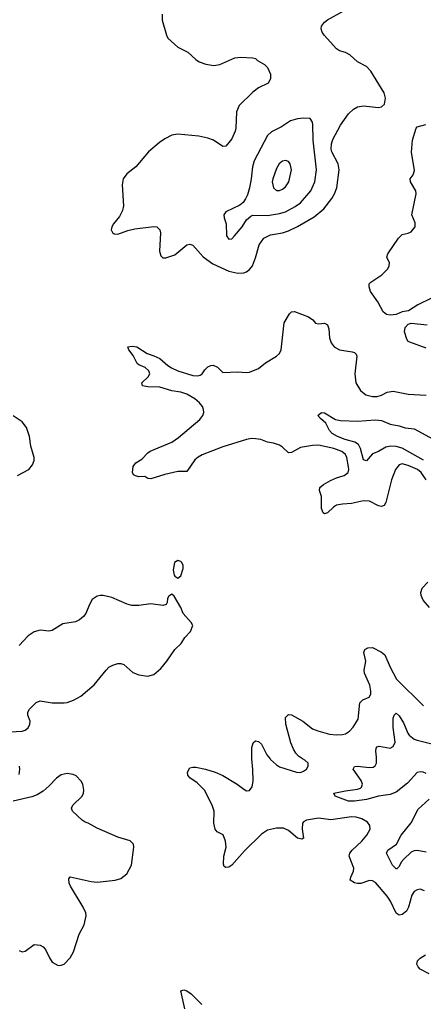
# Model space of a CAD drawing. Header units: inches. Extents: x 1771504 to 1971212, y 471788 to 643615.
# Tile 460 of 587: x 1862713 to 1865411, y 618360 to 624933. Entities that reach past the tile are written whole.
import ezdxf

# ---------------------------------------------------------------- set-up
doc = ezdxf.new("R2010")
doc.units = ezdxf.units.IN
doc.header["$MEASUREMENT"] = 0
doc.layers.add('B8661', color=7, linetype='Continuous')
doc.layers.add('B8662', color=7, linetype='Continuous')

msp = doc.modelspace()

# ---------------------------------------------------------------- linework, layer by layer
at = {"layer": 'B8661', "color": 5}
for points, elevation in [([(1862710, 619894.8), (1862714.7, 619930), (1862711.1, 619950)], 420), ([(1865418, 619118), (1865390, 619128.2), (1865370, 619123.5), (1865350, 619112.6), (1865334, 619090), (1865312.1, 619010), (1865297.4, 618982.6), (1865270, 618959.8), (1865250, 618955.4), (1865230, 618967.8), (1865190.6, 619050), (1865170, 619082.7), (1865090, 619174.5), (1865070, 619184.2), (1865050, 619186), (1864992.9, 619167.1), (1864970, 619166.1), (1864950, 619170.8), (1864922.6, 619190), (1864926, 619210), (1864944.7, 619250), (1864946.6, 619270), (1864915.6, 619350), (1864919.1, 619370), (1864934, 619390), (1865000.5, 619450), (1865033, 619490), (1865055.1, 619530), (1865053.3, 619553.3), (1865036.9, 619576.9), (1864999.5, 619599.5), (1864962, 619610), (1864930, 619611.4), (1864791.4, 619591.4), (1864710, 619602), (1864630, 619589.7), (1864610, 619578.7), (1864603.6, 619570), (1864600.2, 619530), (1864610.4, 619469.6), (1864598, 619462), (1864570, 619469.8), (1864510, 619519.8), (1864476.8, 619536.8), (1864430, 619537.3), (1864370, 619523.2), (1864330, 619495.5), (1864215.2, 619384.8), (1864130, 619289.7), (1864110, 619276.2), (1864090, 619273.2), (1864080.7, 619280.7), (1864075.1, 619295.1), (1864078.3, 619350), (1864092.8, 619410), (1864089.6, 619450), (1864072.4, 619492.4), (1864032.8, 619512.8), (1864019.6, 619530), (1864011.2, 619570), (1864012.1, 619650), (1864000.3, 619690), (1863947.8, 619790), (1863899.4, 619839.4), (1863850, 619873.3), (1863835.8, 619890), (1863833.6, 619910), (1863850, 619938), (1863870, 619943), (1863890, 619943.8), (1863956, 619930), (1864019.1, 619910), (1864070, 619887.3), (1864166, 619830), (1864210, 619796), (1864230, 619786), (1864250, 619787.2), (1864267.4, 619812.6), (1864274, 619850), (1864271.9, 619928.1), (1864264.5, 620000)], 380), ([(1864386.2, 620000), (1864390, 619995.2), (1864430, 619958), (1864450, 619945.7), (1864562, 619910), (1864590, 619908.4), (1864610, 619916.3), (1864630, 619931), (1864640.9, 619950), (1864640.9, 619970), (1864619.3, 619990), (1864603.7, 620000)], 380), ([(1865430, 619900.8), (1865410, 619909.8), (1865390, 619912.8), (1865370, 619907.1), (1865304.1, 619835.9), (1865230, 619776.6), (1865190, 619761.1), (1865110, 619749.5), (1865030, 619728), (1864950, 619715.5), (1864910, 619715.8), (1864821.6, 619750), (1864812.7, 619770), (1864890, 619786.4), (1864970, 619795.6), (1864990, 619803.9), (1864996.8, 619810), (1865003.5, 619830), (1864995, 619855), (1864942.4, 619930), (1864950, 619946.8), (1864969.8, 619950.2), (1865050, 619940.2), (1865075.5, 619944.5), (1865088.3, 619951.7), (1865098, 619970), (1865098.5, 620000)], 360), ([(1862710, 618720.3), (1862730, 618711.8), (1862750, 618714.9), (1862810, 618760.4), (1862850, 618754.4), (1862870, 618743.1), (1862885.3, 618725.3), (1862911.5, 618670), (1862930, 618642), (1862970, 618619.6), (1862990, 618620.9), (1863010, 618628.9), (1863049.6, 618670), (1863073.3, 618710), (1863110.6, 618829.4), (1863144.7, 618890), (1863156.9, 618950), (1863154.3, 618970), (1863137.2, 619010), (1863053, 619150), (1863044.2, 619170), (1863040.9, 619199.1), (1863050, 619210.5), (1863190, 619179.3), (1863230, 619175.6), (1863350.8, 619189.2), (1863390, 619200.3), (1863430, 619230.4), (1863459.3, 619290), (1863475.1, 619410), (1863474, 619430), (1863452.5, 619452.5), (1863370, 619476.8), (1863230, 619535.3), (1863170, 619569.6), (1863150, 619576.3), (1863129.7, 619589.7), (1863067, 619650), (1863060.5, 619670), (1863067.3, 619690), (1863129.6, 619750), (1863139.6, 619770), (1863141.3, 619790), (1863134.7, 619830), (1863125.1, 619850), (1863090, 619884.5), (1863070, 619893.6), (1863030, 619900.5), (1862990, 619891.2), (1862959.5, 619870), (1862910, 619818), (1862870, 619783.5), (1862830, 619759.7), (1862794.6, 619745.4), (1862670, 619716.8)], 420), ([(1865430, 619376.8), (1865370, 619386.4), (1865350, 619384.4), (1865330, 619376), (1865279.8, 619330), (1865262.7, 619310), (1865250, 619279.5), (1865234.3, 619265.7), (1865230, 619264.4), (1865204.4, 619290), (1865165.1, 619370), (1865174.5, 619390), (1865231.6, 619430), (1865262.4, 619490), (1865330, 619572.1), (1865377, 619663), (1865448.7, 619730)], 360), ([(1865450, 618563.4), (1865390, 618594.7), (1865375.2, 618610), (1865368.2, 618628.2), (1865371.3, 618650), (1865390, 618668.7), (1865424.5, 618690)], 380), ([(1863816.7, 618330), (1863789.8, 618450.2), (1863810, 618457.2), (1863830, 618450.1), (1863858.8, 618430), (1863930, 618358.8)], 380)]:
    msp.add_lwpolyline(points, dxfattribs=dict(at, elevation=elevation))
at = {"layer": 'B8662', "color": 5}
for points, elevation in [([(1863664.4, 624970), (1863664.9, 624930), (1863694, 624830), (1863703.8, 624810), (1863770, 624750.3), (1863837.5, 624717.5), (1863890, 624668.4), (1863912.8, 624652.8), (1863956.7, 624636.7), (1864010, 624626.7), (1864050, 624633.1), (1864150, 624679.5), (1864190, 624683.1), (1864270, 624679.1), (1864290, 624673.4), (1864301.7, 624661.7), (1864350, 624634.4), (1864370, 624613.4), (1864390.4, 624570), (1864390, 624538), (1864374, 624510), (1864310, 624478.7), (1864270.4, 624450), (1864178.9, 624361.1), (1864162.3, 624317.7), (1864158.7, 624210), (1864153.7, 624190), (1864130, 624138), (1864090, 624089.3), (1864070, 624086), (1864008.9, 624128.9), (1863970, 624142.4), (1863910, 624155.8), (1863770, 624169.7), (1863730, 624161.4), (1863683, 624137), (1863647.1, 624113), (1863573.8, 624050), (1863490, 623951.5), (1863430, 623903.6), (1863403.7, 623870), (1863397.6, 623830), (1863406.7, 623690), (1863400.7, 623659.3), (1863381.1, 623618.9), (1863339.1, 623570), (1863328, 623550), (1863325.5, 623530), (1863333.2, 623513.2), (1863343.8, 623503.8), (1863370, 623500.5), (1863435.1, 623524.9), (1863483.5, 623536.5), (1863610, 623552), (1863630, 623550.4), (1863650.4, 623530), (1863653.7, 623510), (1863647.2, 623387.2), (1863657.1, 623357.1), (1863670, 623344), (1863690, 623343), (1863750, 623363.8), (1863829.4, 623430), (1863850, 623433.7), (1863870, 623427), (1863939.6, 623350), (1864003.5, 623303.5), (1864110, 623254.4), (1864170, 623241.5), (1864210, 623243.1), (1864230, 623250.3), (1864250, 623265.3), (1864268.2, 623290), (1864290, 623344), (1864314.5, 623430), (1864345.5, 623474.5), (1864390, 623496.8), (1864470, 623509.4), (1864510, 623523.9), (1864570, 623553.1), (1864682.1, 623617.9), (1864746.8, 623670), (1864799.8, 623740.2), (1864816.8, 623770), (1864831.5, 623810), (1864847.7, 623930), (1864841.7, 623970), (1864798.7, 624050), (1864794.3, 624070), (1864796.6, 624103.4), (1864806.9, 624133.1), (1864857.7, 624230), (1864910, 624304.7), (1864943.4, 624336.6), (1864970, 624351.3), (1865010, 624357.6), (1865110, 624346.9), (1865130, 624351.7), (1865150.8, 624370), (1865158.5, 624410), (1865150, 624445.1), (1865060.5, 624590), (1865030, 624621.1), (1864970, 624652.8), (1864918.8, 624698.8), (1864890, 624713.3), (1864850, 624725.4), (1864830, 624738), (1864748.5, 624830), (1864734.7, 624850), (1864728.5, 624871.5), (1864731.1, 624890), (1864750, 624916.5), (1864770, 624932.8), (1864874.5, 624990)], 420), ([(1865465.1, 623074.9), (1865374, 623030), (1865311, 622989), (1865270, 622984), (1865230, 622965.2), (1865190, 622961.2), (1865165.6, 622965.6), (1865142.5, 622982.5), (1865107, 623050), (1865058, 623118), (1865049, 623150), (1865049.3, 623170), (1865058.9, 623181.1), (1865133.2, 623230), (1865172.7, 623270), (1865182.7, 623290), (1865185.2, 623310), (1865167.2, 623347.2), (1865172.3, 623370), (1865244.4, 623475.6), (1865270, 623499.1), (1865310, 623507.7), (1865330, 623517.3), (1865355.1, 623550), (1865357, 623577), (1865334, 623630), (1865362.9, 623770), (1865359.5, 623790), (1865324.5, 623850), (1865323.7, 623870), (1865342.2, 623897.8), (1865352.5, 623927.5), (1865331.2, 624048.8), (1865338.1, 624130), (1865363.1, 624210), (1865370, 624217.4), (1865427.4, 624232.6)], 380), ([(1865430, 621861.8), (1865396.5, 621910), (1865370.8, 621930), (1865310, 621956.2), (1865270, 621967.3), (1865250, 621961.1), (1865223.6, 621930), (1865198.7, 621861.3), (1865160.7, 621710), (1865150, 621689.7), (1865130, 621683.1), (1865110, 621687.2), (1865050, 621719.3), (1865010, 621721.5), (1864930, 621702.5), (1864870, 621699.5), (1864830, 621692.3), (1864810, 621679.8), (1864770, 621641.7), (1864750, 621633.6), (1864740.9, 621640.9), (1864731.1, 621670), (1864730.8, 621750), (1864717.4, 621790), (1864718.7, 621810), (1864742.9, 621830), (1864790, 621856.2), (1864830, 621874.7), (1864880.9, 621890), (1864907.8, 621910), (1864912.5, 621930), (1864910.7, 621949.3), (1864899.8, 622010), (1864891.5, 622031.5), (1864865.7, 622050), (1864813, 622070), (1864710, 622092.3), (1864670, 622090.8), (1864590, 622076.5), (1864530, 622044.1), (1864510, 622042.7), (1864470, 622080.3), (1864450, 622092.9), (1864410, 622107.3), (1864370, 622112.5), (1864325.1, 622130), (1864290, 622136.2), (1864263.3, 622136.7), (1864228.2, 622130), (1864070, 622081.4), (1863932.4, 622027.6), (1863906.2, 622013.8), (1863884.6, 621995.4), (1863830, 621917.6), (1863770, 621916.8), (1863683, 621897), (1863590, 621867.6), (1863568.7, 621870), (1863550, 621884), (1863510, 621882), (1863487.2, 621887.2), (1863474.8, 621894.8), (1863466, 621910), (1863471.8, 621950), (1863490, 621975.5), (1863530, 621998.4), (1863570, 622042.4), (1863586, 622054), (1863730, 622112.9), (1863775.2, 622144.8), (1863916.8, 622263.2), (1863936.9, 622290), (1863943.6, 622310), (1863942.4, 622330), (1863934.2, 622350), (1863915.3, 622375.3), (1863882.7, 622402.7), (1863830, 622434), (1863790, 622446.7), (1863730, 622455.5), (1863650, 622479.9), (1863570, 622481.6), (1863533.2, 622490), (1863529.4, 622510), (1863571.8, 622548.2), (1863583, 622570), (1863576.9, 622590), (1863552.2, 622612.2), (1863508.6, 622628.6), (1863497.4, 622637.4), (1863472.4, 622692.4), (1863442.7, 622730), (1863435.3, 622750), (1863465.3, 622754.7), (1863496.3, 622750), (1863564.2, 622704.2), (1863610.4, 622690), (1863650, 622671.8), (1863703.9, 622623.9), (1863728.3, 622608.3), (1863770, 622590.2), (1863870, 622557.6), (1863904.7, 622555.2), (1863919.8, 622560.2), (1863931.8, 622568.2), (1863950, 622596.4), (1863970, 622615.3), (1863990, 622625.3), (1864006.4, 622626.4), (1864034.1, 622614.1), (1864070, 622578.8), (1864170, 622583), (1864230, 622577.6), (1864250, 622581.3), (1864310, 622604.9), (1864356.9, 622643.1), (1864430, 622686), (1864450, 622704.9), (1864459.7, 622730), (1864480.3, 622910), (1864516, 622970), (1864530, 622984), (1864550, 622985.4), (1864643.1, 622950), (1864671.6, 622930), (1864690, 622907.7), (1864710, 622902.4), (1864750, 622906.8), (1864770, 622896), (1864779.1, 622870), (1864783.8, 622810), (1864795.8, 622775.8), (1864814, 622750), (1864850, 622728.4), (1864934.9, 622714.9), (1864950.5, 622710.5), (1864960.7, 622700.7), (1864967.1, 622687.1), (1864953.4, 622570), (1864959.5, 622510), (1864990, 622458.4), (1865025.5, 622430), (1865070, 622417.7), (1865103.1, 622416.9), (1865130, 622425.7), (1865170, 622447.4), (1865210, 622453.4), (1865310, 622433.4), (1865430, 622427.4)], 380), ([(1865430, 622741), (1865320.4, 622780.4), (1865310, 622785.6), (1865300.3, 622800.3), (1865284.2, 622850), (1865290, 622878), (1865310, 622901), (1865330, 622906.8), (1865436.5, 622896.5)], 380), ([(1865411.9, 621991.9), (1865270, 622073), (1865230, 622084.6), (1865193.4, 622086.6), (1865160.2, 622079.8), (1865110, 622050.9), (1865070, 622034.7), (1865030, 621989.2), (1865010, 621995.1), (1864990.7, 622070.7), (1864976.6, 622096.6), (1864952.2, 622112.2), (1864887.6, 622130), (1864836.3, 622150), (1864800.5, 622170), (1864783, 622190), (1864759.5, 622239.5), (1864722.7, 622270), (1864706, 622290), (1864730, 622310.5), (1864750, 622307.7), (1864824.6, 622264.6), (1864856.7, 622256.7), (1864970, 622253.6), (1865090, 622261.6), (1865130, 622257.8), (1865190, 622234), (1865250, 622223), (1865290, 622209.2), (1865350, 622201.8), (1865500.5, 622120.5)], 360), ([(1862699.3, 621890), (1862775.1, 621930), (1862799.3, 621960.7), (1862809.6, 621990), (1862809.6, 622010), (1862787.1, 622087.1), (1862778.3, 622150), (1862758.9, 622210), (1862728.9, 622248.9), (1862669.1, 622289.1)], 420), ([(1865451.7, 621010), (1865410, 621058.5), (1865396.5, 621090), (1865393.5, 621110), (1865402.6, 621137.4), (1865440.8, 621179.2)], 380), ([(1862650, 620179), (1862730, 620184), (1862750, 620190.3), (1862770, 620206.7), (1862781.7, 620230), (1862783.1, 620250), (1862767.4, 620290), (1862767.2, 620310), (1862779.2, 620330), (1862824.4, 620375.6), (1862850, 620386.3), (1862930, 620373.2), (1863010, 620372.2), (1863030, 620374.7), (1863072, 620390), (1863122.4, 620417.6), (1863210, 620492.2), (1863290, 620591.8), (1863309.9, 620610.1), (1863335.5, 620624.4), (1863370, 620635.8), (1863390, 620636.1), (1863410, 620628), (1863470, 620574.7), (1863510, 620559.7), (1863570, 620551.7), (1863610, 620561.3), (1863657.4, 620602.6), (1863695.6, 620650), (1863749.6, 620730), (1863791.6, 620770), (1863816.2, 620810), (1863854, 620850), (1863869.3, 620890), (1863859.3, 620910), (1863806, 620970), (1863789, 621010), (1863745.6, 621085.6), (1863730, 621099), (1863710, 621084), (1863700.7, 621070), (1863698, 621042), (1863691.3, 621030), (1863670, 621022.9), (1863590, 621033), (1863510, 621021.7), (1863462.2, 621022.2), (1863430.9, 621030.9), (1863330, 621075.1), (1863270, 621089.6), (1863250, 621089.6), (1863230, 621085.6), (1863198, 621062), (1863178.7, 621030), (1863154.4, 620970), (1863140.4, 620950), (1863113.1, 620926.9), (1863085.8, 620914.2), (1863000.8, 620899.2), (1862930, 620854.8), (1862908.1, 620851.9), (1862850, 620857.2), (1862810, 620847.4), (1862770, 620819.8), (1862710, 620756.4)], 420), ([(1864603.7, 620000), (1864577.1, 620017.1), (1864557.7, 620037.7), (1864542.8, 620062.8), (1864525.4, 620105.4), (1864492.2, 620230), (1864490, 620276), (1864510, 620294.9), (1864530, 620292.4), (1864606, 620250), (1864670, 620200.3), (1864705.1, 620185.1), (1864784.6, 620164.6), (1864830, 620158.6), (1864870, 620161.3), (1864890, 620166.7), (1864916.9, 620183.1), (1864942.6, 620210), (1864975.5, 620264.4), (1864986.1, 620373.9), (1865006.2, 620393.8), (1865049.7, 620410.3), (1865058.9, 620430), (1865060.4, 620450), (1865053.4, 620490), (1865017.5, 620570), (1865015.2, 620590), (1865026.9, 620650), (1865013.1, 620710), (1865018.9, 620730), (1865039.6, 620740.4), (1865070, 620741.5), (1865130.2, 620710.2), (1865152.5, 620692.5), (1865188, 620610), (1865232, 620530), (1865411.8, 620351.8)], 380), ([(1865098.5, 620000), (1865098.7, 620010), (1865093.3, 620050), (1865094.7, 620070), (1865101.2, 620078.8), (1865116.3, 620083.7), (1865190, 620069.3), (1865210, 620081.5), (1865222.2, 620110), (1865208.4, 620208.4), (1865209.9, 620270.1), (1865215.4, 620290), (1865230, 620304.6), (1865250, 620285.8), (1865279, 620239), (1865306.4, 620170), (1865316, 620156), (1865349.1, 620130), (1865370, 620122.7), (1865511.1, 620088.9)], 360), ([(1864264.5, 620000), (1864263.5, 620010), (1864264.2, 620075.8), (1864273.3, 620106.7), (1864290, 620119.3), (1864310, 620115.8), (1864330, 620097.1), (1864365.5, 620025.5), (1864386.2, 620000)], 380)]:
    msp.add_lwpolyline(points, dxfattribs=dict(at, elevation=elevation))
for points, elevation in [([(1864610, 624276.2), (1864570, 624271.1), (1864522.4, 624257.6), (1864463.1, 624216.9), (1864395.3, 624184.7), (1864370, 624159.7), (1864279.3, 623990), (1864269.4, 623950), (1864261.2, 623870), (1864248.9, 623811.1), (1864235.8, 623764.2), (1864222.8, 623737.2), (1864207.2, 623712.8), (1864184.9, 623695.1), (1864091.3, 623650), (1864077.3, 623630), (1864079.1, 623610), (1864093.4, 623570), (1864095.5, 623490), (1864110, 623468.8), (1864130, 623470.6), (1864149.4, 623490), (1864199.7, 623550), (1864230, 623597.3), (1864257.6, 623622.4), (1864271.6, 623628.4), (1864370, 623625.7), (1864450, 623639.8), (1864490, 623651.5), (1864554.9, 623685.1), (1864588.8, 623710), (1864658, 623790), (1864685.7, 623850), (1864697.3, 623930), (1864674.9, 624130), (1864672.5, 624232.5), (1864669.6, 624249.6), (1864654, 624274)], 440), ([(1864490, 623994), (1864470, 623989.7), (1864447.1, 623970), (1864430, 623939.5), (1864404.5, 623870), (1864401.2, 623850), (1864410, 623810.6), (1864430, 623793.7), (1864450, 623792), (1864470, 623802), (1864490, 623817.6), (1864512.1, 623850), (1864529.7, 623930), (1864521.3, 623970), (1864510, 623987)], 460), ([(1863770, 621323.7), (1863748, 621310), (1863739.1, 621259.1), (1863745.5, 621225.5), (1863750, 621218), (1863770, 621206), (1863790, 621221), (1863805.6, 621270), (1863805.1, 621290), (1863796.2, 621310), (1863790, 621317)], 420)]:
    msp.add_lwpolyline(points, close=True, dxfattribs=dict(at, elevation=elevation))

doc.saveas('drawing.dxf')
